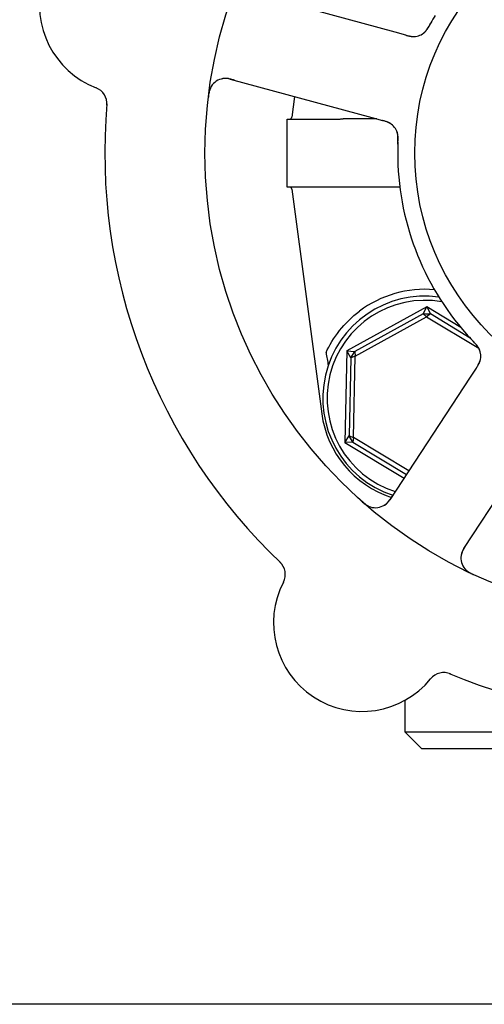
# Model space of a CAD drawing. Header units: inches. Extents: x 24 to 1128, y -74 to 748.
# Tile 363 of 557: x 658.65 to 660.36, y 308.81 to 312.42. Entities that reach past the tile are written whole.
import ezdxf

# ---------------------------------------------------------------- set-up
doc = ezdxf.new("R2010")
doc.units = ezdxf.units.IN
doc.header["$LTSCALE"] = 32
doc.header["$MEASUREMENT"] = 0
doc.layers.add('Visible (ANSI)', color=7, linetype='Continuous', lineweight=30)

msp = doc.modelspace()

# ---------------------------------------------------------------- linework, layer by layer
at = {"layer": 'Visible (ANSI)'}
for p, q in [((660.03004, 312.37385), (659.50972, 312.51578)), ((660.06851, 312.36335), (660.03004, 312.37385)), ((659.42419, 312.20224), (659.94451, 312.0603)), ((659.66044, 312.13779), (659.65035, 312.06195)), ((659.6328, 311.80516), (659.6328, 312.05516)), ((659.6328, 312.05516), (659.80641, 312.05516)), ((659.96233, 312.05544), (659.83851, 312.05544)), ((659.94451, 312.0603), (659.98301, 312.0498)), ((659.80641, 311.80516), (659.6328, 311.80516)), ((659.65035, 311.79838), (659.76015, 310.9735)), ((660.04693, 311.80489), (659.83851, 311.80489)), ((660.14585, 311.36568), (659.85189, 311.20381)), ((660.1318, 311.3401), (660.14585, 311.36568)), ((660.14585, 311.36568), (660.15886, 311.33956)), ((660.27062, 311.29023), (660.14585, 311.36568)), ((660.1318, 311.3401), (659.88101, 311.20201)), ((659.88277, 311.18514), (660.14512, 311.3296)), ((660.1318, 311.3401), (660.15886, 311.33956)), ((660.14512, 311.3296), (660.1318, 311.3401)), ((660.15886, 311.33956), (660.14512, 311.3296)), ((660.14512, 311.3296), (660.33648, 311.21389)), ((660.30476, 311.25133), (660.15886, 311.33956)), ((659.85189, 311.20381), (659.84509, 310.8683)), ((659.85189, 311.20381), (659.88101, 311.20201)), ((659.86701, 311.17885), (659.85189, 311.20381)), ((659.86701, 311.17885), (659.88101, 311.20201)), ((659.88101, 311.20201), (659.88277, 311.18514)), ((659.86701, 311.17885), (659.86121, 310.89262)), ((659.88277, 311.18514), (659.86701, 311.17885)), ((659.8767, 310.8857), (659.88277, 311.18514)), ((660.32715, 311.14099), (660.30528, 311.10764)), ((660.30528, 311.10764), (660.00951, 310.65665)), ((660.28128, 310.47841), (660.57705, 310.9294)), ((659.84509, 310.8683), (659.86121, 310.89262)), ((659.86121, 310.89262), (659.8767, 310.8857)), ((659.87426, 310.86891), (659.86121, 310.89262)), ((659.8767, 310.8857), (659.87426, 310.86891)), ((660.07936, 310.76315), (659.8767, 310.8857)), ((659.87426, 310.86891), (659.84509, 310.8683)), ((659.84509, 310.8683), (660.06221, 310.737)), ((659.87426, 310.86891), (660.07078, 310.75008)), ((660.0653, 309.92112), (660.0653, 309.80516)), ((660.1278, 309.74266), (660.0653, 309.80516)), ((660.0653, 309.80516), (662.0128, 309.80516)), ((661.9503, 309.74266), (660.1278, 309.74266)), ((710.53905, 308.80516), (485.53905, 308.80516))]:
    msp.add_line(p, q, dxfattribs=at)
for radius in [1.7075, 0.9375]:
    msp.add_circle((661.03905, 311.93016), radius, dxfattribs=at)
for centre, radius, start, end in [((659.04926, 312.47295), 0.325, 80.66113, 248.82247), ((660.09647, 312.42051), 0.0625, 272.31583, 312.22862), ((659.40774, 312.14194), 0.0625, 74.7418, 172.60325), ((658.90927, 312.11162), 0.0625, 355.1302, 68.82247), ((661.03905, 311.93016), 2.075, 174.99965, 226.48395), ((659.6426, 312.06298), 0.00781, 270, 352.41734), ((659.97804, 311.98637), 0.0625, 17.2706, 58.30345), ((661.03905, 311.93016), 1, 179.83299, 221.65061), ((659.6426, 311.79735), 0.00781, 7.58266, 90), ((660.13905, 311.03016), 0.4, 85.00108, 127.02739), ((660.13905, 311.03016), 0.375, 82.17396, 251.65611), ((660.13905, 311.03016), 0.35937, 80.02465, 252.32065), ((660.28143, 311.18524), 0.0625, 344.31583, 24.22862), ((660.13187, 311.02299), 0.375, 187.58266, 251.98149), ((659.95725, 310.69092), 0.0625, 228.88035, 326.7418), ((660.33354, 310.44414), 0.0625, 146.7418, 244.60325), ((659.56373, 310.38345), 0.0625, 332.66113, 46.3534), ((659.90795, 310.20549), 0.325, 152.66113, 320.82247), ((661.03905, 311.93016), 2.075, 246.99965, 298.48395), ((660.20834, 309.96069), 0.0625, 67.1302, 140.82247)]:
    msp.add_arc(centre, radius, start, end, dxfattribs=at)
msp.add_ellipse((659.5411, 314.03999), major_axis=(0.57653, -4.33091), ratio=0.0429148, start_param=5.4224411, end_param=5.4369311, dxfattribs=at)
for points, knots in [([(660.17609, 312.43544), (660.17124, 312.42715), (660.16535, 312.41672), (660.16068, 312.40813), (660.15961, 312.40617), (660.15864, 312.40437), (660.15776, 312.40273)], [0, 0, 0, 0, 0.41999651, 0.41999651, 0.41999651, 0.51583384, 0.51583384, 0.51583384, 0.51583384]), ([(660.13353, 312.37018), (660.13395, 312.37051), (660.13438, 312.37085), (660.13556, 312.37183), (660.13636, 312.37252), (660.13763, 312.37374), (660.13796, 312.37407), (660.13928, 312.37539), (660.14038, 312.37657), (660.14263, 312.37923), (660.14372, 312.38059), (660.14569, 312.38324), (660.14653, 312.38441), (660.14884, 312.38778), (660.15041, 312.39021), (660.15322, 312.39482), (660.1545, 312.39701), (660.15735, 312.40204), (660.15891, 312.40489), (660.16083, 312.40842), (660.16121, 312.40911), (660.16158, 312.40979)], [0.13529988, 0.13529988, 0.13529988, 0.13529988, 0.1504163, 0.1504163, 0.17862375, 0.17862375, 0.18801437, 0.18801437, 0.21370501, 0.21370501, 0.23365386, 0.23365386, 0.24706172, 0.24706172, 0.26969875, 0.26969875, 0.28871804, 0.28871804, 0.31389264, 0.31389264, 0.31994869, 0.31994869, 0.31994869, 0.31994869]), ([(660.13784, 312.37365), (660.13784, 312.37365), (660.13789, 312.3737), (660.13818, 312.37396), (660.13853, 312.37428), (660.13947, 312.37519), (660.14012, 312.37583), (660.14205, 312.37788), (660.14344, 312.3795), (660.14584, 312.38265), (660.14682, 312.38402), (660.14853, 312.38658), (660.14926, 312.38771), (660.15113, 312.39074), (660.15229, 312.39273), (660.15462, 312.39688), (660.1558, 312.39908), (660.1572, 312.40168), (660.15746, 312.40217), (660.15772, 312.40265)], [0.07093315, 0.07093315, 0.07093315, 0.07093315, 0.07636583, 0.07636583, 0.08666451, 0.08666451, 0.09983227, 0.09983227, 0.12422952, 0.12422952, 0.14000403, 0.14000403, 0.15098747, 0.15098747, 0.16837574, 0.16837574, 0.18725581, 0.18725581, 0.19162474, 0.19162474, 0.19162474, 0.19162474]), ([(660.06867, 312.36331), (660.06961, 312.36305), (660.07056, 312.36279), (660.07239, 312.3623), (660.07329, 312.36205), (660.07591, 312.36136), (660.07759, 312.36093), (660.0803, 312.36027), (660.08138, 312.36002), (660.08551, 312.35912), (660.08813, 312.35868), (660.09215, 312.3582), (660.09418, 312.35805), (660.09722, 312.35802), (660.09804, 312.35803), (660.09926, 312.35807), (660.09972, 312.35809), (660.09993, 312.3581), (660.09995, 312.3581), (660.09995, 312.3581)], [0, 0, 0, 0, 0.00805947, 0.00805947, 0.01607833, 0.01607833, 0.0318321, 0.0318321, 0.04288224, 0.04288224, 0.07619177, 0.07619177, 0.108399, 0.108399, 0.1204764, 0.1204764, 0.12953115, 0.12953115, 0.13163232, 0.13163232, 0.13163232, 0.13163232]), ([(660.07654, 312.3612), (660.07755, 312.36095), (660.07858, 312.3607), (660.08263, 312.35976), (660.08576, 312.35915), (660.09171, 312.35836), (660.09459, 312.35815), (660.09905, 312.35812), (660.10074, 312.35819), (660.10301, 312.35837), (660.1037, 312.35844), (660.10447, 312.35853), (660.10461, 312.35854), (660.10475, 312.35856)], [0.01683363, 0.01683363, 0.01683363, 0.01683363, 0.024996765, 0.024996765, 0.048690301, 0.048690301, 0.071674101, 0.071674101, 0.086017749, 0.086017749, 0.092484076, 0.092484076, 0.093980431, 0.093980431, 0.093980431, 0.093980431]), ([(659.35503, 312.17553), (659.35474, 312.17505), (659.35437, 312.17443), (659.35316, 312.17225), (659.35226, 312.17048), (659.3507, 312.16673), (659.35006, 312.16504), (659.34868, 312.16088), (659.34794, 312.15826), (659.34674, 312.15326), (659.34624, 312.15085), (659.34533, 312.14584), (659.34493, 312.14319), (659.34437, 312.139), (659.34418, 312.13742), (659.34398, 312.1358)], [0.10313051, 0.10313051, 0.10313051, 0.10313051, 0.11603195, 0.11603195, 0.14472133, 0.14472133, 0.16305354, 0.16305354, 0.18481804, 0.18481804, 0.20320409, 0.20320409, 0.22373688, 0.22373688, 0.23709217, 0.23709217, 0.23709217, 0.23709217]), ([(659.44009, 312.1979), (659.4395, 312.19806), (659.4389, 312.19822), (659.43693, 312.19876), (659.43556, 312.19913), (659.42902, 312.20085), (659.42396, 312.20201), (659.41589, 312.20338), (659.41249, 312.20376), (659.40393, 312.20421), (659.39875, 312.20376), (659.39522, 312.20316), (659.39487, 312.20309), (659.39456, 312.20303)], [0, 0, 0, 0, 0.00480624, 0.00480624, 0.01589597, 0.01589597, 0.05833405, 0.05833405, 0.09384638, 0.09384638, 0.15340885, 0.15340885, 0.16065924, 0.16065924, 0.16065924, 0.16065924]), ([(659.82088, 312.05527), (659.82504, 312.05533), (659.82948, 312.0554), (659.83504, 312.05543), (659.83574, 312.05544), (659.8368, 312.05544), (659.83718, 312.05544), (659.83779, 312.05544), (659.83802, 312.05544), (659.83834, 312.05544), (659.83843, 312.05544), (659.83851, 312.05544)], [0.027184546, 0.027184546, 0.027184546, 0.027184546, 0.056924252, 0.056924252, 0.061161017, 0.061161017, 0.063446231, 0.063446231, 0.064876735, 0.064876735, 0.065401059, 0.065401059, 0.065401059, 0.065401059]), ([(660.01172, 312.03903), (660.01172, 312.03903), (660.01171, 312.03903), (660.01168, 312.03905), (660.01162, 312.03909), (660.01135, 312.03926), (660.01108, 312.03943), (660.00982, 312.04019), (660.00812, 312.04116), (660.00566, 312.04235), (660.00503, 312.04264), (660.00152, 312.04419), (659.99834, 312.04535), (659.99266, 312.0471), (659.99088, 312.04762), (659.98807, 312.04841), (659.98709, 312.04868), (659.98511, 312.04923), (659.98408, 312.04951), (659.98307, 312.04978)], [0.05598665, 0.05598665, 0.05598665, 0.05598665, 0.056873, 0.056873, 0.0600697, 0.0600697, 0.06858048, 0.06858048, 0.09786866, 0.09786866, 0.10758076, 0.10758076, 0.14991048, 0.14991048, 0.16694482, 0.16694482, 0.17567446, 0.17567446, 0.18444701, 0.18444701, 0.18444701, 0.18444701]), ([(660.01671, 312.03548), (660.01648, 312.03565), (660.01624, 312.03583), (660.01531, 312.03652), (660.01456, 312.03705), (660.01236, 312.03853), (660.01083, 312.03947), (660.00615, 312.04205), (660.00272, 312.04359), (659.99635, 312.04595), (659.9934, 312.04688), (659.99056, 312.04771)], [0.094581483, 0.094581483, 0.094581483, 0.094581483, 0.09763665, 0.09763665, 0.105884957, 0.105884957, 0.120706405, 0.120706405, 0.149461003, 0.149461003, 0.172558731, 0.172558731, 0.172558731, 0.172558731]), ([(660.03958, 311.96257), (660.03968, 311.96584), (660.0398, 311.96908), (660.03994, 311.97505), (660.03997, 311.97778), (660.03994, 311.98288), (660.03988, 311.98529), (660.03969, 311.98923), (660.03959, 311.99084), (660.0393, 311.99436), (660.03909, 311.99618), (660.03863, 311.99942), (660.03838, 312.00085), (660.03772, 312.00409), (660.0373, 312.00568), (660.03645, 312.00845), (660.03601, 312.00968), (660.03561, 312.01071)], [0, 0, 0, 0, 0.02532919, 0.02532919, 0.04592781, 0.04592781, 0.06431613, 0.06431613, 0.07801539, 0.07801539, 0.09688899, 0.09688899, 0.1175537, 0.1175537, 0.15067695, 0.15067695, 0.17984281, 0.17984281, 0.17984281, 0.17984281]), ([(660.03987, 311.97068), (660.03991, 311.97159), (660.03995, 311.97248), (660.04002, 311.9743), (660.04006, 311.97521), (660.04017, 311.97856), (660.04023, 311.98106), (660.04023, 311.98596), (660.04017, 311.98842), (660.03995, 311.99211), (660.03983, 311.9935), (660.03948, 311.99671), (660.03922, 311.99841), (660.03873, 312.00101), (660.0385, 312.00203), (660.038, 312.00399), (660.03772, 312.00493), (660.03751, 312.00562), (660.03747, 312.00575), (660.03747, 312.00575)], [0, 0, 0, 0, 0.00712604, 0.00712604, 0.01419238, 0.01419238, 0.03284312, 0.03284312, 0.05207098, 0.05207098, 0.06472354, 0.06472354, 0.08419423, 0.08419423, 0.09866358, 0.09866358, 0.11516786, 0.11516786, 0.12167905, 0.12167905, 0.12167905, 0.12167905]), ([(660.03988, 311.97067), (660.03956, 311.96269), (660.03923, 311.9514), (660.03912, 311.94147), (660.03908, 311.93856), (660.03906, 311.93575), (660.03906, 311.93308)], [0.48416631, 0.48416631, 0.48416631, 0.48416631, 0.88318571, 0.88318571, 0.88318571, 1, 1, 1, 1]), ([(659.83851, 311.80489), (659.83842, 311.80489), (659.83833, 311.80489), (659.83797, 311.80489), (659.8377, 311.80489), (659.83703, 311.80489), (659.83662, 311.80489), (659.83504, 311.80489), (659.83387, 311.8049), (659.83002, 311.80493), (659.82751, 311.80496), (659.8234, 311.80502), (659.82211, 311.80504), (659.82088, 311.80506)], [0.065326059, 0.065326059, 0.065326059, 0.065326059, 0.065886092, 0.065886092, 0.067505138, 0.067505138, 0.069967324, 0.069967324, 0.077104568, 0.077104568, 0.093330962, 0.093330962, 0.101340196, 0.101340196, 0.101340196, 0.101340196]), ([(659.77598, 311.19802), (659.78788, 311.22377), (659.80447, 311.25197), (659.84622, 311.30469), (659.87133, 311.32925), (659.89817, 311.3495)], [0.44734115, 0.44734115, 0.44734115, 0.44734115, 0.70623872, 0.70623872, 0.9622765, 0.9622765, 0.9622765, 0.9622765]), ([(660.29184, 311.26558), (660.29822, 311.2584), (660.30632, 311.24958), (660.31304, 311.24248), (660.31458, 311.24086), (660.31599, 311.23937), (660.31728, 311.23803)], [0, 0, 0, 0, 0.41999651, 0.41999651, 0.41999651, 0.51583384, 0.51583384, 0.51583384, 0.51583384]), ([(660.34075, 311.20493), (660.34057, 311.20543), (660.34038, 311.20595), (660.33981, 311.20737), (660.3394, 311.20835), (660.33863, 311.20993), (660.33842, 311.21035), (660.33757, 311.21201), (660.33679, 311.21342), (660.33496, 311.21638), (660.33399, 311.21784), (660.33209, 311.22053), (660.33123, 311.22169), (660.32874, 311.22493), (660.32691, 311.22717), (660.3234, 311.23127), (660.32171, 311.23317), (660.31781, 311.23743), (660.31558, 311.23979), (660.31282, 311.24272), (660.31228, 311.24328), (660.31175, 311.24385)], [0.13529989, 0.13529989, 0.13529989, 0.13529989, 0.15041637, 0.15041637, 0.17862377, 0.17862377, 0.18801437, 0.18801437, 0.21370501, 0.21370501, 0.23365387, 0.23365387, 0.24706173, 0.24706173, 0.26969876, 0.26969876, 0.28871805, 0.28871805, 0.31389266, 0.31389266, 0.3199487, 0.3199487, 0.3199487, 0.3199487]), ([(660.33878, 311.2101), (660.33878, 311.2101), (660.33875, 311.21017), (660.33859, 311.21053), (660.3384, 311.21095), (660.33783, 311.21213), (660.33742, 311.21294), (660.33606, 311.21542), (660.33495, 311.21724), (660.3327, 311.22049), (660.33169, 311.22185), (660.32979, 311.22427), (660.32894, 311.22531), (660.32664, 311.22802), (660.3251, 311.22974), (660.32187, 311.23324), (660.32015, 311.23504), (660.3181, 311.23718), (660.31772, 311.23757), (660.31734, 311.23797)], [0.07093315, 0.07093315, 0.07093315, 0.07093315, 0.07636583, 0.07636583, 0.08666451, 0.08666451, 0.09983228, 0.09983228, 0.12422953, 0.12422953, 0.14000404, 0.14000404, 0.15098747, 0.15098747, 0.16837574, 0.16837574, 0.18725582, 0.18725582, 0.19162474, 0.19162474, 0.19162474, 0.19162474]), ([(660.32724, 311.14112), (660.32778, 311.14193), (660.32832, 311.14276), (660.32936, 311.14435), (660.32987, 311.14513), (660.33134, 311.14741), (660.33226, 311.14887), (660.33373, 311.15125), (660.3343, 311.15219), (660.33643, 311.15584), (660.33766, 311.1582), (660.33936, 311.16188), (660.34013, 311.16377), (660.3411, 311.16664), (660.34134, 311.16743), (660.34168, 311.16859), (660.3418, 311.16904), (660.34186, 311.16924), (660.34186, 311.16926), (660.34186, 311.16926)], [0, 0, 0, 0, 0.00805947, 0.00805947, 0.01607833, 0.01607833, 0.0318321, 0.0318321, 0.04288224, 0.04288224, 0.07619177, 0.07619177, 0.108399, 0.108399, 0.12047641, 0.12047641, 0.12953115, 0.12953115, 0.13163232, 0.13163232, 0.13163232, 0.13163232]), ([(660.33168, 311.14795), (660.33223, 311.14884), (660.33279, 311.14974), (660.33493, 311.1533), (660.33648, 311.15609), (660.33907, 311.1615), (660.34016, 311.16418), (660.34156, 311.16842), (660.34202, 311.17004), (660.34255, 311.17226), (660.3427, 311.17293), (660.34285, 311.17369), (660.34288, 311.17383), (660.34291, 311.17397)], [0.016833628, 0.016833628, 0.016833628, 0.016833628, 0.024996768, 0.024996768, 0.048690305, 0.048690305, 0.071674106, 0.071674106, 0.086017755, 0.086017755, 0.092484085, 0.092484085, 0.093980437, 0.093980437, 0.093980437, 0.093980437]), ([(659.98736, 310.63615), (659.98794, 310.63649), (659.98865, 310.63691), (659.99151, 310.63872), (659.99354, 310.64017), (659.99875, 310.64469), (660.0018, 310.64776), (660.00721, 310.65415), (660.00962, 310.6573), (660.01301, 310.66212), (660.01401, 310.66359), (660.01617, 310.66681), (660.01735, 310.66861), (660.01851, 310.67037)], [0.11682073, 0.11682073, 0.11682073, 0.11682073, 0.13209763, 0.13209763, 0.17640845, 0.17640845, 0.22121697, 0.22121697, 0.25582457, 0.25582457, 0.27005755, 0.27005755, 0.2865375, 0.2865375, 0.2865375, 0.2865375]), ([(659.90539, 310.6533), (659.906, 310.65276), (659.90661, 310.65223), (659.90917, 310.64997), (659.91123, 310.64819), (659.91511, 310.64503), (659.91693, 310.64362), (659.92097, 310.64064), (659.92326, 310.63908), (659.92702, 310.63673), (659.92859, 310.63583), (659.9316, 310.63423), (659.93304, 310.63354), (659.93593, 310.63227), (659.93737, 310.63173), (659.93917, 310.63111), (659.9397, 310.63094), (659.94012, 310.63081)], [0, 0, 0, 0, 0.00673636, 0.00673636, 0.02806078, 0.02806078, 0.0453371, 0.0453371, 0.06652159, 0.06652159, 0.08352225, 0.08352225, 0.10158901, 0.10158901, 0.12223493, 0.12223493, 0.13206643, 0.13206643, 0.13206643, 0.13206643]), ([(660.29032, 310.4922), (660.28998, 310.49168), (660.28964, 310.49116), (660.28852, 310.48945), (660.28774, 310.48826), (660.28409, 310.48257), (660.28142, 310.47812), (660.27763, 310.47087), (660.27621, 310.46776), (660.27314, 310.45975), (660.27196, 310.45469), (660.27145, 310.45114), (660.2714, 310.45079), (660.27136, 310.45048)], [0, 0, 0, 0, 0.00480624, 0.00480624, 0.01589597, 0.01589597, 0.05833406, 0.05833406, 0.09384639, 0.09384639, 0.15340885, 0.15340885, 0.16065924, 0.16065924, 0.16065924, 0.16065924]), ([(660.28531, 310.40439), (660.28567, 310.40396), (660.28615, 310.40342), (660.28784, 310.40159), (660.28926, 310.40019), (660.29233, 310.39755), (660.29374, 310.39641), (660.29728, 310.39382), (660.29954, 310.3923), (660.30392, 310.38961), (660.30605, 310.3884), (660.31055, 310.38599), (660.31294, 310.38479), (660.31675, 310.38296), (660.3182, 310.38229), (660.31967, 310.3816)], [0.10313051, 0.10313051, 0.10313051, 0.10313051, 0.11603194, 0.11603194, 0.14472132, 0.14472132, 0.16305353, 0.16305353, 0.18481803, 0.18481803, 0.20320409, 0.20320409, 0.22373688, 0.22373688, 0.23709216, 0.23709216, 0.23709216, 0.23709216])]:
    msp.add_open_spline(points, degree=3, knots=knots, dxfattribs=at)
for points in [[(659.80641, 312.05516), (659.81139, 312.05516), (659.81622, 312.0552), (659.82088, 312.05527)], [(659.82088, 311.80506), (659.81605, 311.80513), (659.81123, 311.80516), (659.80641, 311.80516)]]:
    msp.add_open_spline(points, degree=3, dxfattribs=at)

doc.saveas('drawing.dxf')
